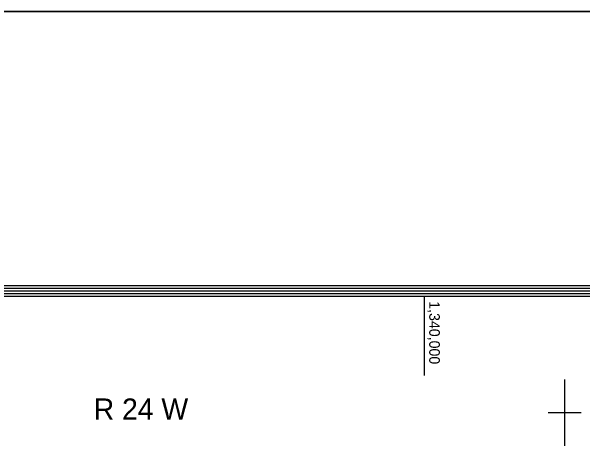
# Model space of a CAD drawing. Extents: x 1219626 to 1426462, y 456797 to 752399.
# Drawn here: x 1292936 to 1314517, y 735883 to 752399 of the extents above; entities that cross this region are included whole.
import ezdxf

# ---------------------------------------------------------------- set-up
doc = ezdxf.new("R2010")
doc.units = 0
for name, color, linetype in [('Backdrop', 7, 'Continuous'), ('Coordinate ticks State Plane', 7, 'Continuous'), ('Map Border', 7, 'Continuous'), ('Township and Range Text', 7, 'Continuous'), ('Township and Range Tics', 7, 'Continuous')]:
    doc.layers.add(name, color=color, linetype=linetype)

msp = doc.modelspace()

# ---------------------------------------------------------------- linework, layer by layer
at = {"layer": 'Backdrop'}
msp.add_lwpolyline([(1426462, 456797), (1426461, 752398), (1231461, 752399), (1231462, 456797)], close=True, dxfattribs=at)
at = {"layer": 'Map Border'}
for p, q in [((1231461, 752399), (1426461, 752398)), ((1237193, 742039), (1420730, 742038)), ((1237293, 741939), (1420630, 741938)), ((1237393, 741839), (1420530, 741838)), ((1237493, 741739), (1420430, 741738)), ((1237593, 741639), (1420330, 741638)), ((1308529, 741638), (1308529, 738638))]:
    msp.add_line(p, q, dxfattribs=at)
at = {"layer": 'Township and Range Tics'}
for p, q in [((1313839, 738490), (1313839, 735990)), ((1313214, 737240), (1314464, 737240))]:
    msp.add_line(p, q, dxfattribs=at)

# ---------------------------------------------------------------- texts
at = {"layer": 'Coordinate ticks State Plane'}
msp.add_text('1,340,000', height=400, rotation=270.0012, dxfattribs=at).set_placement((1308723, 741449))
at = {"layer": 'Township and Range Text'}
msp.add_text('R 24 W', height=800, rotation=359.9998, dxfattribs=at).set_placement((1296047, 736976))

doc.saveas('drawing.dxf')
